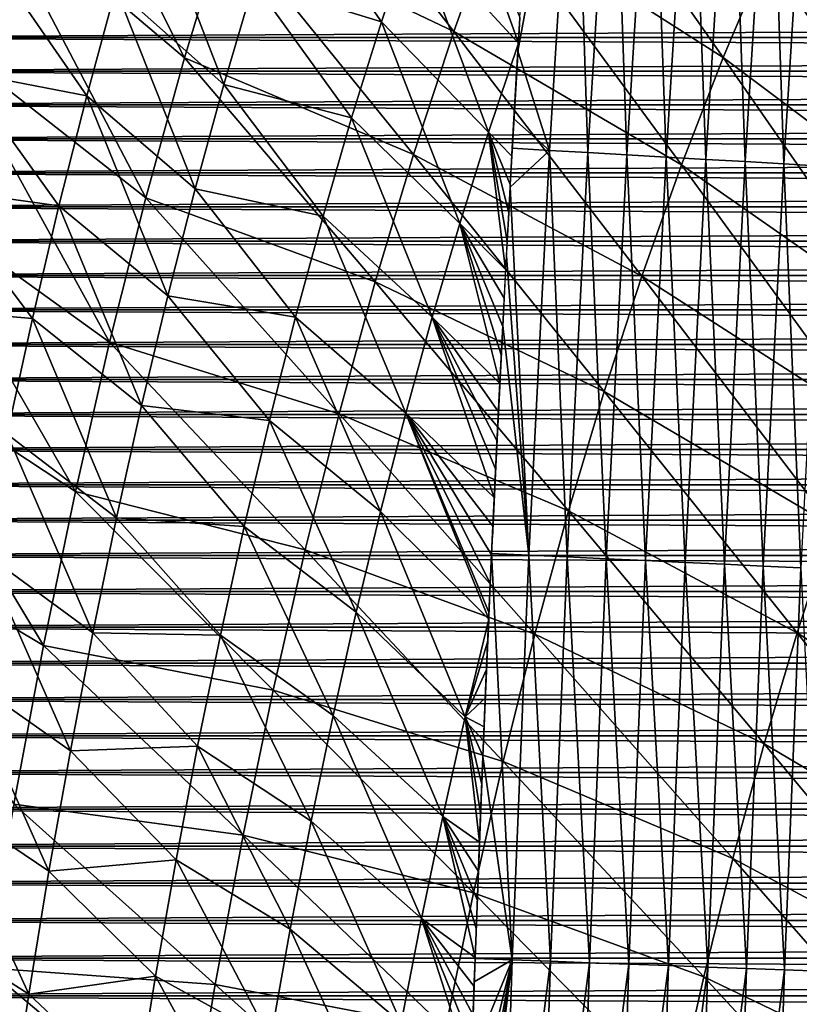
# Model space of a CAD drawing. Header units: millimetres. Extents: x -300 to 300, y -500 to 500.
# Tile 627 of 656: x -145 to -109, y 129 to 174. Entities that reach past the tile are written whole.
import ezdxf

# ---------------------------------------------------------------- set-up
doc = ezdxf.new("R2010")
doc.units = ezdxf.units.MM
doc.header["$LTSCALE"] = 81.481481
for name, color, linetype in [('12', 7, 'CONTINUOUS'), ('20', 7, 'CONTINUOUS'), ('22', 7, 'CONTINUOUS'), ('5', 7, 'CONTINUOUS'), ('6', 7, 'CONTINUOUS')]:
    doc.layers.add(name, color=color, linetype=linetype)

msp = doc.modelspace()

# ---------------------------------------------------------------- linework, layer by layer
at = {"layer": '12', "color": 7, "linetype": 'CONTINUOUS'}
for points in [[(-119.333, 187.098, 58.307), (-120.5, 168.339, 58.383), (-121.964, 172.931, 58.296), (-119.333, 187.098, 58.307)], [(-121.777, 176.037, 58.285), (-119.333, 187.098, 58.307), (-121.964, 172.931, 58.296), (-121.777, 176.037, 58.285)], [(-118.728, 168.238, 58.333), (-120.5, 168.339, 58.383), (-119.333, 187.098, 58.307), (-118.728, 168.238, 58.333)], [(-117.562, 186.977, 58.258), (-118.728, 168.238, 58.333), (-119.333, 187.098, 58.307), (-117.562, 186.977, 58.258)], [(-116.921, 168.135, 58.152), (-118.728, 168.238, 58.333), (-117.562, 186.977, 58.258), (-116.921, 168.135, 58.152)], [(-115.756, 186.852, 58.078), (-116.921, 168.135, 58.152), (-117.562, 186.977, 58.258), (-115.756, 186.852, 58.078)], [(-115.093, 168.03, 57.832), (-116.921, 168.135, 58.152), (-115.756, 186.852, 58.078), (-115.093, 168.03, 57.832)], [(-113.928, 186.725, 57.758), (-115.093, 168.03, 57.832), (-115.756, 186.852, 58.078), (-113.928, 186.725, 57.758)], [(-113.258, 167.924, 57.366), (-115.093, 168.03, 57.832), (-113.928, 186.725, 57.758), (-113.258, 167.924, 57.366)], [(-112.094, 186.597, 57.292), (-113.258, 167.924, 57.366), (-113.928, 186.725, 57.758), (-112.094, 186.597, 57.292)], [(-111.433, 167.819, 56.75), (-113.258, 167.924, 57.366), (-112.094, 186.597, 57.292), (-111.433, 167.819, 56.75)], [(-110.27, 186.469, 56.677), (-111.433, 167.819, 56.75), (-112.094, 186.597, 57.292), (-110.27, 186.469, 56.677)], [(-109.637, 167.715, 55.984), (-111.433, 167.819, 56.75), (-110.27, 186.469, 56.677), (-109.637, 167.715, 55.984)], [(-108.474, 186.342, 55.911), (-109.637, 167.715, 55.984), (-110.27, 186.469, 56.677), (-108.474, 186.342, 55.911)], [(-107.887, 167.613, 55.068), (-109.637, 167.715, 55.984), (-108.474, 186.342, 55.911), (-107.887, 167.613, 55.068)], [(-121.964, 172.931, 58.296), (-120.5, 168.339, 58.383), (-122.146, 169.798, 58.306), (-121.964, 172.931, 58.296)], [(-122.223, 168.44, 58.309), (-122.146, 169.798, 58.306), (-120.5, 168.339, 58.383), (-122.223, 168.44, 58.309)], [(-122.223, 168.44, 58.309), (-120.5, 168.339, 58.383), (-122.324, 166.637, 58.314), (-122.223, 168.44, 58.309)], [(-120.5, 168.339, 58.383), (-121.457, 149.584, 58.413), (-122.324, 166.637, 58.314), (-120.5, 168.339, 58.383)], [(-119.685, 149.502, 58.363), (-121.457, 149.584, 58.413), (-120.5, 168.339, 58.383), (-119.685, 149.502, 58.363)], [(-118.728, 168.238, 58.333), (-119.685, 149.502, 58.363), (-120.5, 168.339, 58.383), (-118.728, 168.238, 58.333)], [(-117.878, 149.418, 58.181), (-119.685, 149.502, 58.363), (-118.728, 168.238, 58.333), (-117.878, 149.418, 58.181)], [(-116.921, 168.135, 58.152), (-117.878, 149.418, 58.181), (-118.728, 168.238, 58.333), (-116.921, 168.135, 58.152)], [(-116.049, 149.333, 57.86), (-117.878, 149.418, 58.181), (-116.921, 168.135, 58.152), (-116.049, 149.333, 57.86)], [(-115.093, 168.03, 57.832), (-116.049, 149.333, 57.86), (-116.921, 168.135, 58.152), (-115.093, 168.03, 57.832)], [(-114.213, 149.248, 57.394), (-116.049, 149.333, 57.86), (-115.093, 168.03, 57.832), (-114.213, 149.248, 57.394)], [(-113.258, 167.924, 57.366), (-114.213, 149.248, 57.394), (-115.093, 168.03, 57.832), (-113.258, 167.924, 57.366)], [(-112.389, 149.162, 56.778), (-114.213, 149.248, 57.394), (-113.258, 167.924, 57.366), (-112.389, 149.162, 56.778)], [(-111.433, 167.819, 56.75), (-112.389, 149.162, 56.778), (-113.258, 167.924, 57.366), (-111.433, 167.819, 56.75)], [(-110.592, 149.079, 56.011), (-112.389, 149.162, 56.778), (-111.433, 167.819, 56.75), (-110.592, 149.079, 56.011)], [(-109.637, 167.715, 55.984), (-110.592, 149.079, 56.011), (-111.433, 167.819, 56.75), (-109.637, 167.715, 55.984)], [(-108.842, 148.997, 55.096), (-110.592, 149.079, 56.011), (-109.637, 167.715, 55.984), (-108.842, 148.997, 55.096)], [(-107.887, 167.613, 55.068), (-108.842, 148.997, 55.096), (-109.637, 167.715, 55.984), (-107.887, 167.613, 55.068)], [(-122.324, 166.637, 58.314), (-121.457, 149.584, 58.413), (-122.497, 163.449, 58.322), (-122.324, 166.637, 58.314)], [(-122.497, 163.449, 58.322), (-121.457, 149.584, 58.413), (-122.666, 160.232, 58.328), (-122.497, 163.449, 58.322)], [(-121.457, 149.584, 58.413), (-123.181, 149.667, 58.341), (-122.666, 160.232, 58.328), (-121.457, 149.584, 58.413)], [(-122.666, 160.232, 58.328), (-123.181, 149.667, 58.341), (-122.831, 156.984, 58.333), (-122.666, 160.232, 58.328)], [(-123.181, 149.667, 58.341), (-123.147, 150.397, 58.34), (-122.831, 156.984, 58.333), (-123.181, 149.667, 58.341)], [(-122.991, 153.706, 58.337), (-122.831, 156.984, 58.333), (-123.147, 150.397, 58.34), (-122.991, 153.706, 58.337)], [(-123.181, 149.667, 58.341), (-122.223, 130.836, 58.413), (-123.587, 140.265, 58.344), (-123.181, 149.667, 58.341)], [(-123.445, 143.676, 58.343), (-123.181, 149.667, 58.341), (-123.587, 140.265, 58.344), (-123.445, 143.676, 58.343)], [(-123.298, 147.053, 58.342), (-123.181, 149.667, 58.341), (-123.445, 143.676, 58.343), (-123.298, 147.053, 58.342)], [(-121.457, 149.584, 58.413), (-122.223, 130.836, 58.413), (-123.181, 149.667, 58.341), (-121.457, 149.584, 58.413)], [(-120.452, 130.771, 58.362), (-122.223, 130.836, 58.413), (-121.457, 149.584, 58.413), (-120.452, 130.771, 58.362)], [(-119.685, 149.502, 58.363), (-120.452, 130.771, 58.362), (-121.457, 149.584, 58.413), (-119.685, 149.502, 58.363)], [(-118.644, 130.704, 58.179), (-120.452, 130.771, 58.362), (-119.685, 149.502, 58.363), (-118.644, 130.704, 58.179)], [(-117.878, 149.418, 58.181), (-118.644, 130.704, 58.179), (-119.685, 149.502, 58.363), (-117.878, 149.418, 58.181)], [(-116.815, 130.637, 57.858), (-118.644, 130.704, 58.179), (-117.878, 149.418, 58.181), (-116.815, 130.637, 57.858)], [(-116.049, 149.333, 57.86), (-116.815, 130.637, 57.858), (-117.878, 149.418, 58.181), (-116.049, 149.333, 57.86)], [(-114.98, 130.569, 57.391), (-116.815, 130.637, 57.858), (-116.049, 149.333, 57.86), (-114.98, 130.569, 57.391)], [(-114.213, 149.248, 57.394), (-114.98, 130.569, 57.391), (-116.049, 149.333, 57.86), (-114.213, 149.248, 57.394)], [(-113.155, 130.502, 56.774), (-114.98, 130.569, 57.391), (-114.213, 149.248, 57.394), (-113.155, 130.502, 56.774)], [(-112.389, 149.162, 56.778), (-113.155, 130.502, 56.774), (-114.213, 149.248, 57.394), (-112.389, 149.162, 56.778)], [(-111.359, 130.436, 56.008), (-113.155, 130.502, 56.774), (-112.389, 149.162, 56.778), (-111.359, 130.436, 56.008)], [(-110.592, 149.079, 56.011), (-111.359, 130.436, 56.008), (-112.389, 149.162, 56.778), (-110.592, 149.079, 56.011)], [(-109.609, 130.372, 55.092), (-111.359, 130.436, 56.008), (-110.592, 149.079, 56.011), (-109.609, 130.372, 55.092)], [(-108.842, 148.997, 55.096), (-109.609, 130.372, 55.092), (-110.592, 149.079, 56.011), (-108.842, 148.997, 55.096)], [(-107.924, 130.311, 54.032), (-109.609, 130.372, 55.092), (-108.842, 148.997, 55.096), (-107.924, 130.311, 54.032)], [(-122.223, 130.836, 58.413), (-123.948, 130.904, 58.341), (-123.587, 140.265, 58.344), (-122.223, 130.836, 58.413)], [(-123.948, 130.904, 58.341), (-123.858, 133.338, 58.342), (-123.587, 140.265, 58.344), (-123.948, 130.904, 58.341)], [(-123.587, 140.265, 58.344), (-123.858, 133.338, 58.342), (-123.725, 136.819, 58.343), (-123.587, 140.265, 58.344)], [(-122.82, 112.098, 58.396), (-124.544, 112.151, 58.325), (-122.223, 130.836, 58.413), (-122.82, 112.098, 58.396)], [(-124.544, 112.151, 58.325), (-124.456, 115.265, 58.329), (-122.223, 130.836, 58.413), (-124.544, 112.151, 58.325)], [(-122.223, 130.836, 58.413), (-124.456, 115.265, 58.329), (-124.345, 118.982, 58.332), (-122.223, 130.836, 58.413)], [(-124.23, 122.644, 58.335), (-122.223, 130.836, 58.413), (-124.345, 118.982, 58.332), (-124.23, 122.644, 58.335)], [(-124.11, 126.255, 58.338), (-122.223, 130.836, 58.413), (-124.23, 122.644, 58.335), (-124.11, 126.255, 58.338)], [(-123.987, 129.818, 58.34), (-122.223, 130.836, 58.413), (-124.11, 126.255, 58.338), (-123.987, 129.818, 58.34)], [(-123.948, 130.904, 58.341), (-122.223, 130.836, 58.413), (-123.987, 129.818, 58.34), (-123.948, 130.904, 58.341)], [(-120.452, 130.771, 58.362), (-122.82, 112.098, 58.396), (-122.223, 130.836, 58.413), (-120.452, 130.771, 58.362)], [(-121.048, 112.047, 58.344), (-122.82, 112.098, 58.396), (-120.452, 130.771, 58.362), (-121.048, 112.047, 58.344)], [(-118.644, 130.704, 58.179), (-121.048, 112.047, 58.344), (-120.452, 130.771, 58.362), (-118.644, 130.704, 58.179)], [(-119.241, 111.996, 58.161), (-121.048, 112.047, 58.344), (-118.644, 130.704, 58.179), (-119.241, 111.996, 58.161)], [(-116.815, 130.637, 57.858), (-119.241, 111.996, 58.161), (-118.644, 130.704, 58.179), (-116.815, 130.637, 57.858)], [(-117.412, 111.944, 57.839), (-119.241, 111.996, 58.161), (-116.815, 130.637, 57.858), (-117.412, 111.944, 57.839)], [(-114.98, 130.569, 57.391), (-117.412, 111.944, 57.839), (-116.815, 130.637, 57.858), (-114.98, 130.569, 57.391)], [(-115.577, 111.893, 57.371), (-117.412, 111.944, 57.839), (-114.98, 130.569, 57.391), (-115.577, 111.893, 57.371)], [(-113.155, 130.502, 56.774), (-115.577, 111.893, 57.371), (-114.98, 130.569, 57.391), (-113.155, 130.502, 56.774)], [(-113.753, 111.841, 56.754), (-115.577, 111.893, 57.371), (-113.155, 130.502, 56.774), (-113.753, 111.841, 56.754)], [(-111.359, 130.436, 56.008), (-113.753, 111.841, 56.754), (-113.155, 130.502, 56.774), (-111.359, 130.436, 56.008)], [(-111.957, 111.791, 55.986), (-113.753, 111.841, 56.754), (-111.359, 130.436, 56.008), (-111.957, 111.791, 55.986)], [(-109.609, 130.372, 55.092), (-111.957, 111.791, 55.986), (-111.359, 130.436, 56.008), (-109.609, 130.372, 55.092)], [(-110.208, 111.742, 55.07), (-111.957, 111.791, 55.986), (-109.609, 130.372, 55.092), (-110.208, 111.742, 55.07)], [(-107.924, 130.311, 54.032), (-110.208, 111.742, 55.07), (-109.609, 130.372, 55.092), (-107.924, 130.311, 54.032)], [(-108.523, 111.696, 54.01), (-110.208, 111.742, 55.07), (-107.924, 130.311, 54.032), (-108.523, 111.696, 54.01)]]:
    msp.add_3dface(points, dxfattribs=at)
at = {"layer": '20', "color": 7, "linetype": 'CONTINUOUS'}
for points in [[(-146.769, 180.528, 71.045), (-137.414, 172.63, 72.04), (-144.78, 187.286, 71.169), (-146.769, 180.528, 71.045)], [(-137.414, 172.63, 72.04), (-135.521, 178.899, 72.154), (-144.78, 187.286, 71.169), (-137.414, 172.63, 72.04)], [(-135.521, 178.899, 72.154), (-124.928, 173.847, 73.095), (-133.523, 184.956, 72.269), (-135.521, 178.899, 72.154)], [(-124.928, 173.847, 73.095), (-122.956, 179.353, 73.201), (-133.523, 184.956, 72.269), (-124.928, 173.847, 73.095)], [(-122.956, 179.353, 73.201), (-112.453, 172.641, 74.011), (-120.883, 184.665, 73.309), (-122.956, 179.353, 73.201)], [(-112.453, 172.641, 74.011), (-110.428, 177.435, 74.108), (-120.883, 184.665, 73.309), (-112.453, 172.641, 74.011)], [(-110.428, 177.435, 74.108), (-100.094, 169.143, 74.79), (-108.306, 182.05, 74.206), (-110.428, 177.435, 74.108)], [(-148.645, 173.538, 70.923), (-139.201, 166.147, 71.929), (-146.769, 180.528, 71.045), (-148.645, 173.538, 70.923)], [(-139.201, 166.147, 71.929), (-137.414, 172.63, 72.04), (-146.769, 180.528, 71.045), (-139.201, 166.147, 71.929)], [(-124.928, 173.847, 73.095), (-114.383, 167.667, 73.914), (-122.956, 179.353, 73.201), (-124.928, 173.847, 73.095)], [(-114.383, 167.667, 73.914), (-112.453, 172.641, 74.011), (-122.956, 179.353, 73.201), (-114.383, 167.667, 73.914)], [(-137.414, 172.63, 72.04), (-126.8, 168.143, 72.99), (-135.521, 178.899, 72.154), (-137.414, 172.63, 72.04)], [(-126.8, 168.143, 72.99), (-124.928, 173.847, 73.095), (-135.521, 178.899, 72.154), (-126.8, 168.143, 72.99)], [(-112.453, 172.641, 74.011), (-102.056, 164.847, 74.704), (-110.428, 177.435, 74.108), (-112.453, 172.641, 74.011)], [(-102.056, 164.847, 74.704), (-100.094, 169.143, 74.79), (-110.428, 177.435, 74.108), (-102.056, 164.847, 74.704)], [(-126.8, 168.143, 72.99), (-116.219, 162.51, 73.819), (-124.928, 173.847, 73.095), (-126.8, 168.143, 72.99)], [(-116.219, 162.51, 73.819), (-114.383, 167.667, 73.914), (-124.928, 173.847, 73.095), (-116.219, 162.51, 73.819)], [(-150.41, 166.315, 70.805), (-140.886, 159.449, 71.82), (-148.645, 173.538, 70.923), (-150.41, 166.315, 70.805)], [(-140.886, 159.449, 71.82), (-139.201, 166.147, 71.929), (-148.645, 173.538, 70.923), (-140.886, 159.449, 71.82)], [(-139.201, 166.147, 71.929), (-128.572, 162.242, 72.887), (-137.414, 172.63, 72.04), (-139.201, 166.147, 71.929)], [(-128.572, 162.242, 72.887), (-126.8, 168.143, 72.99), (-137.414, 172.63, 72.04), (-128.572, 162.242, 72.887)], [(-114.383, 167.667, 73.914), (-103.929, 160.385, 74.618), (-112.453, 172.641, 74.011), (-114.383, 167.667, 73.914)], [(-103.929, 160.385, 74.618), (-102.056, 164.847, 74.704), (-112.453, 172.641, 74.011), (-103.929, 160.385, 74.618)], [(-128.572, 162.242, 72.887), (-117.962, 157.17, 73.725), (-126.8, 168.143, 72.99), (-128.572, 162.242, 72.887)], [(-117.962, 157.17, 73.725), (-116.219, 162.51, 73.819), (-126.8, 168.143, 72.99), (-117.962, 157.17, 73.725)], [(-116.219, 162.51, 73.819), (-105.714, 155.756, 74.532), (-114.383, 167.667, 73.914), (-116.219, 162.51, 73.819)], [(-105.714, 155.756, 74.532), (-103.929, 160.385, 74.618), (-114.383, 167.667, 73.914), (-105.714, 155.756, 74.532)], [(-152.065, 158.857, 70.69), (-142.468, 152.534, 71.715), (-150.41, 166.315, 70.805), (-152.065, 158.857, 70.69)], [(-142.468, 152.534, 71.715), (-140.886, 159.449, 71.82), (-150.41, 166.315, 70.805), (-142.468, 152.534, 71.715)], [(-140.886, 159.449, 71.82), (-130.247, 156.14, 72.786), (-139.201, 166.147, 71.929), (-140.886, 159.449, 71.82)], [(-130.247, 156.14, 72.786), (-128.572, 162.242, 72.887), (-139.201, 166.147, 71.929), (-130.247, 156.14, 72.786)], [(-117.962, 157.17, 73.725), (-107.412, 150.958, 74.448), (-116.219, 162.51, 73.819), (-117.962, 157.17, 73.725)], [(-107.412, 150.958, 74.448), (-105.714, 155.756, 74.532), (-116.219, 162.51, 73.819), (-107.412, 150.958, 74.448)], [(-130.247, 156.14, 72.786), (-119.613, 151.645, 73.633), (-128.572, 162.242, 72.887), (-130.247, 156.14, 72.786)], [(-119.613, 151.645, 73.633), (-117.962, 157.17, 73.725), (-128.572, 162.242, 72.887), (-119.613, 151.645, 73.633)], [(-142.468, 152.534, 71.715), (-131.825, 149.836, 72.688), (-140.886, 159.449, 71.82), (-142.468, 152.534, 71.715)], [(-131.825, 149.836, 72.688), (-130.247, 156.14, 72.786), (-140.886, 159.449, 71.82), (-131.825, 149.836, 72.688)], [(-153.612, 151.161, 70.579), (-143.95, 145.4, 71.613), (-152.065, 158.857, 70.69), (-153.612, 151.161, 70.579)], [(-143.95, 145.4, 71.613), (-142.468, 152.534, 71.715), (-152.065, 158.857, 70.69), (-143.95, 145.4, 71.613)], [(-119.613, 151.645, 73.633), (-109.024, 145.989, 74.365), (-117.962, 157.17, 73.725), (-119.613, 151.645, 73.633)], [(-109.024, 145.989, 74.365), (-107.412, 150.958, 74.448), (-117.962, 157.17, 73.725), (-109.024, 145.989, 74.365)], [(-131.825, 149.836, 72.688), (-121.172, 145.933, 73.542), (-130.247, 156.14, 72.786), (-131.825, 149.836, 72.688)], [(-121.172, 145.933, 73.542), (-119.613, 151.645, 73.633), (-130.247, 156.14, 72.786), (-121.172, 145.933, 73.542)], [(-143.95, 145.4, 71.613), (-133.308, 143.329, 72.592), (-142.468, 152.534, 71.715), (-143.95, 145.4, 71.613)], [(-133.308, 143.329, 72.592), (-131.825, 149.836, 72.688), (-142.468, 152.534, 71.715), (-133.308, 143.329, 72.592)], [(-121.172, 145.933, 73.542), (-110.55, 140.85, 74.283), (-119.613, 151.645, 73.633), (-121.172, 145.933, 73.542)], [(-110.55, 140.85, 74.283), (-109.024, 145.989, 74.365), (-119.613, 151.645, 73.633), (-110.55, 140.85, 74.283)], [(-145.332, 138.045, 71.514), (-143.95, 145.4, 71.613), (-153.612, 151.161, 70.579), (-145.332, 138.045, 71.514)], [(-109.024, 145.989, 74.365), (-98.522, 139.2, 74.989), (-107.412, 150.958, 74.448), (-109.024, 145.989, 74.365)], [(-133.308, 143.329, 72.592), (-122.642, 140.033, 73.454), (-131.825, 149.836, 72.688), (-133.308, 143.329, 72.592)], [(-122.642, 140.033, 73.454), (-121.172, 145.933, 73.542), (-131.825, 149.836, 72.688), (-122.642, 140.033, 73.454)], [(-110.55, 140.85, 74.283), (-100.001, 134.612, 74.917), (-109.024, 145.989, 74.365), (-110.55, 140.85, 74.283)], [(-100.001, 134.612, 74.917), (-98.522, 139.2, 74.989), (-109.024, 145.989, 74.365), (-100.001, 134.612, 74.917)], [(-122.642, 140.033, 73.454), (-111.993, 135.537, 74.204), (-121.172, 145.933, 73.542), (-122.642, 140.033, 73.454)], [(-111.993, 135.537, 74.204), (-110.55, 140.85, 74.283), (-121.172, 145.933, 73.542), (-111.993, 135.537, 74.204)], [(-145.332, 138.045, 71.514), (-134.697, 136.617, 72.5), (-143.95, 145.4, 71.613), (-145.332, 138.045, 71.514)], [(-134.697, 136.617, 72.5), (-133.308, 143.329, 72.592), (-143.95, 145.4, 71.613), (-134.697, 136.617, 72.5)], [(-134.697, 136.617, 72.5), (-124.023, 133.944, 73.369), (-133.308, 143.329, 72.592), (-134.697, 136.617, 72.5)], [(-124.023, 133.944, 73.369), (-122.642, 140.033, 73.454), (-133.308, 143.329, 72.592), (-124.023, 133.944, 73.369)], [(-111.993, 135.537, 74.204), (-101.402, 129.866, 74.846), (-110.55, 140.85, 74.283), (-111.993, 135.537, 74.204)], [(-101.402, 129.866, 74.846), (-100.001, 134.612, 74.917), (-110.55, 140.85, 74.283), (-101.402, 129.866, 74.846)], [(-124.023, 133.944, 73.369), (-113.352, 130.051, 74.126), (-122.642, 140.033, 73.454), (-124.023, 133.944, 73.369)], [(-113.352, 130.051, 74.126), (-111.993, 135.537, 74.204), (-122.642, 140.033, 73.454), (-113.352, 130.051, 74.126)], [(-146.616, 130.467, 71.42), (-135.992, 129.698, 72.41), (-145.332, 138.045, 71.514), (-146.616, 130.467, 71.42)], [(-135.992, 129.698, 72.41), (-134.697, 136.617, 72.5), (-145.332, 138.045, 71.514), (-135.992, 129.698, 72.41)], [(-135.992, 129.698, 72.41), (-125.316, 127.664, 73.286), (-134.697, 136.617, 72.5), (-135.992, 129.698, 72.41)], [(-125.316, 127.664, 73.286), (-124.023, 133.944, 73.369), (-134.697, 136.617, 72.5), (-125.316, 127.664, 73.286)], [(-113.352, 130.051, 74.126), (-102.726, 124.962, 74.777), (-111.993, 135.537, 74.204), (-113.352, 130.051, 74.126)], [(-102.726, 124.962, 74.777), (-101.402, 129.866, 74.846), (-111.993, 135.537, 74.204), (-102.726, 124.962, 74.777)], [(-125.316, 127.664, 73.286), (-114.63, 124.389, 74.05), (-124.023, 133.944, 73.369), (-125.316, 127.664, 73.286)], [(-114.63, 124.389, 74.05), (-113.352, 130.051, 74.126), (-124.023, 133.944, 73.369), (-114.63, 124.389, 74.05)], [(-147.802, 122.665, 71.33), (-137.195, 122.571, 72.325), (-146.616, 130.467, 71.42), (-147.802, 122.665, 71.33)], [(-137.195, 122.571, 72.325), (-135.992, 129.698, 72.41), (-146.616, 130.467, 71.42), (-137.195, 122.571, 72.325)], [(-114.63, 124.389, 74.05), (-103.973, 119.897, 74.709), (-113.352, 130.051, 74.126), (-114.63, 124.389, 74.05)], [(-103.973, 119.897, 74.709), (-102.726, 124.962, 74.777), (-113.352, 130.051, 74.126), (-103.973, 119.897, 74.709)], [(-137.195, 122.571, 72.325), (-126.523, 121.192, 73.206), (-135.992, 129.698, 72.41), (-137.195, 122.571, 72.325)], [(-126.523, 121.192, 73.206), (-125.316, 127.664, 73.286), (-135.992, 129.698, 72.41), (-126.523, 121.192, 73.206)]]:
    msp.add_3dface(points, dxfattribs=at)
at = {"layer": '22', "color": 7, "linetype": 'CONTINUOUS'}
for points in [[(-125.351, 182.848, 57.93), (-121.94, 173.31, 58.285), (-126.846, 178.63, 57.849), (-125.351, 182.848, 57.93)], [(-121.87, 174.489, 58.281), (-121.94, 173.31, 58.285), (-125.351, 182.848, 57.93), (-121.87, 174.489, 58.281)], [(-139.192, 180.692, 56.725), (-135.594, 171.394, 57.154), (-140.598, 175.841, 56.639), (-139.192, 180.692, 56.725)], [(-134.209, 176.11, 57.237), (-135.594, 171.394, 57.154), (-139.192, 180.692, 56.725), (-134.209, 176.11, 57.237)], [(-132.765, 180.707, 57.321), (-128.285, 174.298, 57.768), (-134.209, 176.11, 57.237), (-132.765, 180.707, 57.321)], [(-126.846, 178.63, 57.849), (-128.285, 174.298, 57.768), (-132.765, 180.707, 57.321), (-126.846, 178.63, 57.849)], [(-126.846, 178.63, 57.849), (-123.324, 169.186, 58.21), (-128.285, 174.298, 57.768), (-126.846, 178.63, 57.849)], [(-121.94, 173.31, 58.285), (-123.324, 169.186, 58.21), (-126.846, 178.63, 57.849), (-121.94, 173.31, 58.285)], [(-146.36, 177.241, 56.041), (-141.945, 170.866, 56.554), (-147.713, 171.972, 55.952), (-146.36, 177.241, 56.041)], [(-140.598, 175.841, 56.639), (-141.945, 170.866, 56.554), (-146.36, 177.241, 56.041), (-140.598, 175.841, 56.639)], [(-134.209, 176.11, 57.237), (-129.668, 169.852, 57.688), (-135.594, 171.394, 57.154), (-134.209, 176.11, 57.237)], [(-128.285, 174.298, 57.768), (-129.668, 169.852, 57.688), (-134.209, 176.11, 57.237), (-128.285, 174.298, 57.768)], [(-140.598, 175.841, 56.639), (-136.921, 166.556, 57.072), (-141.945, 170.866, 56.554), (-140.598, 175.841, 56.639)], [(-135.594, 171.394, 57.154), (-136.921, 166.556, 57.072), (-140.598, 175.841, 56.639), (-135.594, 171.394, 57.154)], [(-128.285, 174.298, 57.768), (-124.655, 164.955, 58.135), (-129.668, 169.852, 57.688), (-128.285, 174.298, 57.768)], [(-123.324, 169.186, 58.21), (-124.655, 164.955, 58.135), (-128.285, 174.298, 57.768), (-123.324, 169.186, 58.21)], [(-121.94, 173.31, 58.285), (-122.244, 168.064, 58.302), (-123.324, 169.186, 58.21), (-121.94, 173.31, 58.285)], [(-121.94, 173.31, 58.285), (-121.946, 173.219, 58.286), (-122.244, 168.064, 58.302), (-121.94, 173.31, 58.285)], [(-122.17, 169.366, 58.298), (-122.244, 168.064, 58.302), (-121.946, 173.219, 58.286), (-122.17, 169.366, 58.298)], [(-121.946, 173.219, 58.286), (-122.021, 171.943, 58.29), (-122.17, 169.366, 58.298), (-121.946, 173.219, 58.286)], [(-147.713, 171.972, 55.952), (-143.234, 165.767, 56.471), (-149.006, 166.573, 55.866), (-147.713, 171.972, 55.952)], [(-141.945, 170.866, 56.554), (-143.234, 165.767, 56.471), (-147.713, 171.972, 55.952), (-141.945, 170.866, 56.554)], [(-122.096, 170.659, 58.294), (-122.17, 169.366, 58.298), (-122.021, 171.943, 58.29), (-122.096, 170.659, 58.294)], [(-135.594, 171.394, 57.154), (-130.995, 165.291, 57.61), (-136.921, 166.556, 57.072), (-135.594, 171.394, 57.154)], [(-129.668, 169.852, 57.688), (-130.995, 165.291, 57.61), (-135.594, 171.394, 57.154), (-129.668, 169.852, 57.688)], [(-141.945, 170.866, 56.554), (-138.191, 161.597, 56.991), (-143.234, 165.767, 56.471), (-141.945, 170.866, 56.554)], [(-136.921, 166.556, 57.072), (-138.191, 161.597, 56.991), (-141.945, 170.866, 56.554), (-136.921, 166.556, 57.072)], [(-129.668, 169.852, 57.688), (-125.932, 160.615, 58.061), (-130.995, 165.291, 57.61), (-129.668, 169.852, 57.688)], [(-124.655, 164.955, 58.135), (-125.932, 160.615, 58.061), (-129.668, 169.852, 57.688), (-124.655, 164.955, 58.135)], [(-123.324, 169.186, 58.21), (-122.53, 162.815, 58.314), (-124.655, 164.955, 58.135), (-123.324, 169.186, 58.21)], [(-122.46, 164.13, 58.311), (-122.53, 162.815, 58.314), (-123.324, 169.186, 58.21), (-122.46, 164.13, 58.311)], [(-122.389, 165.444, 58.308), (-122.46, 164.13, 58.311), (-123.324, 169.186, 58.21), (-122.389, 165.444, 58.308)], [(-122.317, 166.756, 58.305), (-122.389, 165.444, 58.308), (-123.324, 169.186, 58.21), (-122.317, 166.756, 58.305)], [(-122.244, 168.064, 58.302), (-122.317, 166.756, 58.305), (-123.324, 169.186, 58.21), (-122.244, 168.064, 58.302)], [(-149.006, 166.573, 55.866), (-144.466, 160.544, 56.389), (-150.239, 161.043, 55.781), (-149.006, 166.573, 55.866)], [(-143.234, 165.767, 56.471), (-144.466, 160.544, 56.389), (-149.006, 166.573, 55.866), (-143.234, 165.767, 56.471)], [(-136.921, 166.556, 57.072), (-132.266, 160.614, 57.532), (-138.191, 161.597, 56.991), (-136.921, 166.556, 57.072)], [(-130.995, 165.291, 57.61), (-132.266, 160.614, 57.532), (-136.921, 166.556, 57.072), (-130.995, 165.291, 57.61)], [(-143.234, 165.767, 56.471), (-139.404, 156.515, 56.913), (-144.466, 160.544, 56.389), (-143.234, 165.767, 56.471)], [(-138.191, 161.597, 56.991), (-139.404, 156.515, 56.913), (-143.234, 165.767, 56.471), (-138.191, 161.597, 56.991)], [(-130.995, 165.291, 57.61), (-127.158, 156.166, 57.988), (-132.266, 160.614, 57.532), (-130.995, 165.291, 57.61)], [(-125.932, 160.615, 58.061), (-127.158, 156.166, 57.988), (-130.995, 165.291, 57.61), (-125.932, 160.615, 58.061)], [(-124.655, 164.955, 58.135), (-122.803, 157.544, 58.324), (-125.932, 160.615, 58.061), (-124.655, 164.955, 58.135)], [(-122.736, 158.863, 58.322), (-122.803, 157.544, 58.324), (-124.655, 164.955, 58.135), (-122.736, 158.863, 58.322)], [(-122.668, 160.182, 58.32), (-122.736, 158.863, 58.322), (-124.655, 164.955, 58.135), (-122.668, 160.182, 58.32)], [(-122.6, 161.499, 58.317), (-122.668, 160.182, 58.32), (-124.655, 164.955, 58.135), (-122.6, 161.499, 58.317)], [(-122.53, 162.815, 58.314), (-122.6, 161.499, 58.317), (-124.655, 164.955, 58.135), (-122.53, 162.815, 58.314)], [(-138.191, 161.597, 56.991), (-133.482, 155.82, 57.457), (-139.404, 156.515, 56.913), (-138.191, 161.597, 56.991)], [(-132.266, 160.614, 57.532), (-133.482, 155.82, 57.457), (-138.191, 161.597, 56.991), (-132.266, 160.614, 57.532)], [(-144.466, 160.544, 56.389), (-145.64, 155.196, 56.309), (-150.239, 161.043, 55.781), (-144.466, 160.544, 56.389)], [(-132.266, 160.614, 57.532), (-128.331, 151.608, 57.917), (-133.482, 155.82, 57.457), (-132.266, 160.614, 57.532)], [(-127.158, 156.166, 57.988), (-128.331, 151.608, 57.917), (-132.266, 160.614, 57.532), (-127.158, 156.166, 57.988)], [(-125.932, 160.615, 58.061), (-123.06, 152.254, 58.332), (-127.158, 156.166, 57.988), (-125.932, 160.615, 58.061)], [(-122.997, 153.578, 58.33), (-123.06, 152.254, 58.332), (-125.932, 160.615, 58.061), (-122.997, 153.578, 58.33)], [(-122.933, 154.901, 58.328), (-122.997, 153.578, 58.33), (-125.932, 160.615, 58.061), (-122.933, 154.901, 58.328)], [(-122.868, 156.223, 58.326), (-122.933, 154.901, 58.328), (-125.932, 160.615, 58.061), (-122.868, 156.223, 58.326)], [(-122.803, 157.544, 58.324), (-122.868, 156.223, 58.326), (-125.932, 160.615, 58.061), (-122.803, 157.544, 58.324)], [(-144.466, 160.544, 56.389), (-140.561, 151.31, 56.835), (-145.64, 155.196, 56.309), (-144.466, 160.544, 56.389)], [(-139.404, 156.515, 56.913), (-140.561, 151.31, 56.835), (-144.466, 160.544, 56.389), (-139.404, 156.515, 56.913)], [(-139.404, 156.515, 56.913), (-134.644, 150.91, 57.382), (-140.561, 151.31, 56.835), (-139.404, 156.515, 56.913)], [(-133.482, 155.82, 57.457), (-134.644, 150.91, 57.382), (-139.404, 156.515, 56.913), (-133.482, 155.82, 57.457)], [(-127.158, 156.166, 57.988), (-123.317, 146.617, 58.337), (-128.331, 151.608, 57.917), (-127.158, 156.166, 57.988)], [(-123.303, 146.947, 58.336), (-123.317, 146.617, 58.337), (-127.158, 156.166, 57.988), (-123.303, 146.947, 58.336)], [(-123.243, 148.275, 58.335), (-123.303, 146.947, 58.336), (-127.158, 156.166, 57.988), (-123.243, 148.275, 58.335)], [(-123.183, 149.602, 58.334), (-123.243, 148.275, 58.335), (-127.158, 156.166, 57.988), (-123.183, 149.602, 58.334)], [(-123.122, 150.928, 58.333), (-123.183, 149.602, 58.334), (-127.158, 156.166, 57.988), (-123.122, 150.928, 58.333)], [(-123.06, 152.254, 58.332), (-123.122, 150.928, 58.333), (-127.158, 156.166, 57.988), (-123.06, 152.254, 58.332)], [(-133.482, 155.82, 57.457), (-129.453, 146.938, 57.847), (-134.644, 150.91, 57.382), (-133.482, 155.82, 57.457)], [(-128.331, 151.608, 57.917), (-129.453, 146.938, 57.847), (-133.482, 155.82, 57.457), (-128.331, 151.608, 57.917)], [(-145.64, 155.196, 56.309), (-141.662, 145.982, 56.76), (-146.758, 149.721, 56.231), (-145.64, 155.196, 56.309)], [(-140.561, 151.31, 56.835), (-141.662, 145.982, 56.76), (-145.64, 155.196, 56.309), (-140.561, 151.31, 56.835)], [(-128.331, 151.608, 57.917), (-124.407, 142.104, 58.27), (-129.453, 146.938, 57.847), (-128.331, 151.608, 57.917)], [(-123.317, 146.617, 58.337), (-124.407, 142.104, 58.27), (-128.331, 151.608, 57.917), (-123.317, 146.617, 58.337)], [(-140.561, 151.31, 56.835), (-135.753, 145.881, 57.309), (-141.662, 145.982, 56.76), (-140.561, 151.31, 56.835)], [(-134.644, 150.91, 57.382), (-135.753, 145.881, 57.309), (-140.561, 151.31, 56.835), (-134.644, 150.91, 57.382)], [(-134.644, 150.91, 57.382), (-130.524, 142.158, 57.778), (-135.753, 145.881, 57.309), (-134.644, 150.91, 57.382)], [(-129.453, 146.938, 57.847), (-130.524, 142.158, 57.778), (-134.644, 150.91, 57.382), (-129.453, 146.938, 57.847)], [(-146.758, 149.721, 56.231), (-142.708, 140.528, 56.687), (-147.82, 144.119, 56.155), (-146.758, 149.721, 56.231)], [(-141.662, 145.982, 56.76), (-142.708, 140.528, 56.687), (-146.758, 149.721, 56.231), (-141.662, 145.982, 56.76)], [(-129.453, 146.938, 57.847), (-125.447, 137.484, 58.205), (-130.524, 142.158, 57.778), (-129.453, 146.938, 57.847)], [(-124.407, 142.104, 58.27), (-125.447, 137.484, 58.205), (-129.453, 146.938, 57.847), (-124.407, 142.104, 58.27)], [(-123.317, 146.617, 58.337), (-123.361, 145.618, 58.337), (-124.407, 142.104, 58.27), (-123.317, 146.617, 58.337)], [(-141.662, 145.982, 56.76), (-136.808, 140.734, 57.238), (-142.708, 140.528, 56.687), (-141.662, 145.982, 56.76)], [(-135.753, 145.881, 57.309), (-136.808, 140.734, 57.238), (-141.662, 145.982, 56.76), (-135.753, 145.881, 57.309)], [(-135.753, 145.881, 57.309), (-131.544, 137.265, 57.711), (-136.808, 140.734, 57.238), (-135.753, 145.881, 57.309)], [(-130.524, 142.158, 57.778), (-131.544, 137.265, 57.711), (-135.753, 145.881, 57.309), (-130.524, 142.158, 57.778)], [(-123.419, 144.288, 58.338), (-124.407, 142.104, 58.27), (-123.361, 145.618, 58.337), (-123.419, 144.288, 58.338)], [(-123.475, 142.958, 58.339), (-124.407, 142.104, 58.27), (-123.419, 144.288, 58.338), (-123.475, 142.958, 58.339)], [(-147.82, 144.119, 56.155), (-143.699, 134.95, 56.616), (-148.826, 138.389, 56.082), (-147.82, 144.119, 56.155)], [(-142.708, 140.528, 56.687), (-143.699, 134.95, 56.616), (-147.82, 144.119, 56.155), (-142.708, 140.528, 56.687)], [(-123.531, 141.626, 58.339), (-124.407, 142.104, 58.27), (-123.475, 142.958, 58.339), (-123.531, 141.626, 58.339)], [(-130.524, 142.158, 57.778), (-126.437, 132.754, 58.141), (-131.544, 137.265, 57.711), (-130.524, 142.158, 57.778)], [(-125.447, 137.484, 58.205), (-126.437, 132.754, 58.141), (-130.524, 142.158, 57.778), (-125.447, 137.484, 58.205)], [(-124.407, 142.104, 58.27), (-123.745, 136.292, 58.34), (-125.447, 137.484, 58.205), (-124.407, 142.104, 58.27)], [(-123.693, 137.626, 58.34), (-123.745, 136.292, 58.34), (-124.407, 142.104, 58.27), (-123.693, 137.626, 58.34)], [(-123.64, 138.96, 58.34), (-123.693, 137.626, 58.34), (-124.407, 142.104, 58.27), (-123.64, 138.96, 58.34)], [(-123.586, 140.294, 58.34), (-123.64, 138.96, 58.34), (-124.407, 142.104, 58.27), (-123.586, 140.294, 58.34)], [(-123.531, 141.626, 58.339), (-123.586, 140.294, 58.34), (-124.407, 142.104, 58.27), (-123.531, 141.626, 58.339)], [(-142.708, 140.528, 56.687), (-137.809, 135.467, 57.169), (-143.699, 134.95, 56.616), (-142.708, 140.528, 56.687)], [(-136.808, 140.734, 57.238), (-137.809, 135.467, 57.169), (-142.708, 140.528, 56.687), (-136.808, 140.734, 57.238)], [(-136.808, 140.734, 57.238), (-132.515, 132.26, 57.646), (-137.809, 135.467, 57.169), (-136.808, 140.734, 57.238)], [(-131.544, 137.265, 57.711), (-132.515, 132.26, 57.646), (-136.808, 140.734, 57.238), (-131.544, 137.265, 57.711)], [(-148.826, 138.389, 56.082), (-144.636, 129.245, 56.547), (-149.777, 132.531, 56.01), (-148.826, 138.389, 56.082)], [(-143.699, 134.95, 56.616), (-144.636, 129.245, 56.547), (-148.826, 138.389, 56.082), (-143.699, 134.95, 56.616)], [(-125.447, 137.484, 58.205), (-123.946, 130.946, 58.339), (-126.437, 132.754, 58.141), (-125.447, 137.484, 58.205)], [(-123.897, 132.284, 58.339), (-123.946, 130.946, 58.339), (-125.447, 137.484, 58.205), (-123.897, 132.284, 58.339)], [(-123.847, 133.62, 58.34), (-123.897, 132.284, 58.339), (-125.447, 137.484, 58.205), (-123.847, 133.62, 58.34)], [(-123.797, 134.956, 58.34), (-123.847, 133.62, 58.34), (-125.447, 137.484, 58.205), (-123.797, 134.956, 58.34)], [(-123.745, 136.292, 58.34), (-123.797, 134.956, 58.34), (-125.447, 137.484, 58.205), (-123.745, 136.292, 58.34)], [(-131.544, 137.265, 57.711), (-127.379, 127.916, 58.079), (-132.515, 132.26, 57.646), (-131.544, 137.265, 57.711)], [(-126.437, 132.754, 58.141), (-127.379, 127.916, 58.079), (-131.544, 137.265, 57.711), (-126.437, 132.754, 58.141)], [(-137.809, 135.467, 57.169), (-138.759, 130.08, 57.102), (-143.699, 134.95, 56.616), (-137.809, 135.467, 57.169)], [(-137.809, 135.467, 57.169), (-133.435, 127.142, 57.582), (-138.759, 130.08, 57.102), (-137.809, 135.467, 57.169)], [(-132.515, 132.26, 57.646), (-133.435, 127.142, 57.582), (-137.809, 135.467, 57.169), (-132.515, 132.26, 57.646)], [(-143.699, 134.95, 56.616), (-138.759, 130.08, 57.102), (-144.636, 129.245, 56.547), (-143.699, 134.95, 56.616)], [(-126.437, 132.754, 58.141), (-124.133, 125.591, 58.337), (-127.379, 127.916, 58.079), (-126.437, 132.754, 58.141)], [(-124.087, 126.931, 58.337), (-124.133, 125.591, 58.337), (-126.437, 132.754, 58.141), (-124.087, 126.931, 58.337)], [(-124.041, 128.27, 58.338), (-124.087, 126.931, 58.337), (-126.437, 132.754, 58.141), (-124.041, 128.27, 58.338)], [(-123.994, 129.608, 58.339), (-124.041, 128.27, 58.338), (-126.437, 132.754, 58.141), (-123.994, 129.608, 58.339)], [(-123.946, 130.946, 58.339), (-123.994, 129.608, 58.339), (-126.437, 132.754, 58.141), (-123.946, 130.946, 58.339)], [(-144.636, 129.245, 56.547), (-145.519, 123.412, 56.48), (-149.777, 132.531, 56.01), (-144.636, 129.245, 56.547)], [(-132.515, 132.26, 57.646), (-128.273, 122.968, 58.019), (-133.435, 127.142, 57.582), (-132.515, 132.26, 57.646)], [(-127.379, 127.916, 58.079), (-128.273, 122.968, 58.019), (-132.515, 132.26, 57.646), (-127.379, 127.916, 58.079)], [(-138.759, 130.08, 57.102), (-139.656, 124.572, 57.037), (-144.636, 129.245, 56.547), (-138.759, 130.08, 57.102)], [(-138.759, 130.08, 57.102), (-134.307, 121.91, 57.521), (-139.656, 124.572, 57.037), (-138.759, 130.08, 57.102)], [(-133.435, 127.142, 57.582), (-134.307, 121.91, 57.521), (-138.759, 130.08, 57.102), (-133.435, 127.142, 57.582)], [(-144.636, 129.245, 56.547), (-139.656, 124.572, 57.037), (-145.519, 123.412, 56.48), (-144.636, 129.245, 56.547)]]:
    msp.add_3dface(points, dxfattribs=at)
at = {"layer": '5', "color": 7, "linetype": 'CONTINUOUS'}
for points in [[(159.151, 173.564, 11), (-159.151, 173.563, 11), (-159.059, 175.113, 11), (159.151, 173.564, 11)], [(159.059, 175.114, 11), (159.151, 173.564, 11), (-159.059, 175.113, 11), (159.059, 175.114, 11)], [(159.241, 172.008, 11), (-159.241, 172.007, 11), (-159.151, 173.563, 11), (159.241, 172.008, 11)], [(159.151, 173.564, 11), (159.241, 172.008, 11), (-159.151, 173.563, 11), (159.151, 173.564, 11)], [(159.331, 170.446, 11), (-159.331, 170.446, 11), (-159.241, 172.007, 11), (159.331, 170.446, 11)], [(159.241, 172.008, 11), (159.331, 170.446, 11), (-159.241, 172.007, 11), (159.241, 172.008, 11)], [(159.419, 168.878, 11), (-159.419, 168.878, 11), (-159.331, 170.446, 11), (159.419, 168.878, 11)], [(159.331, 170.446, 11), (159.419, 168.878, 11), (-159.331, 170.446, 11), (159.331, 170.446, 11)], [(159.506, 167.305, 11), (-159.506, 167.304, 11), (-159.419, 168.878, 11), (159.506, 167.305, 11)], [(159.419, 168.878, 11), (159.506, 167.305, 11), (-159.419, 168.878, 11), (159.419, 168.878, 11)], [(159.592, 165.725, 11), (-159.592, 165.724, 11), (-159.506, 167.304, 11), (159.592, 165.725, 11)], [(159.506, 167.305, 11), (159.592, 165.725, 11), (-159.506, 167.304, 11), (159.506, 167.305, 11)], [(159.677, 164.139, 11), (-159.677, 164.138, 11), (-159.592, 165.724, 11), (159.677, 164.139, 11)], [(159.592, 165.725, 11), (159.677, 164.139, 11), (-159.592, 165.724, 11), (159.592, 165.725, 11)], [(159.761, 162.546, 11), (-159.761, 162.546, 11), (-159.677, 164.138, 11), (159.761, 162.546, 11)], [(159.677, 164.139, 11), (159.761, 162.546, 11), (-159.677, 164.138, 11), (159.677, 164.139, 11)], [(159.844, 160.947, 11), (-159.844, 160.947, 11), (-159.761, 162.546, 11), (159.844, 160.947, 11)], [(159.761, 162.546, 11), (159.844, 160.947, 11), (-159.761, 162.546, 11), (159.761, 162.546, 11)], [(159.926, 159.342, 11), (-159.926, 159.341, 11), (-159.844, 160.947, 11), (159.926, 159.342, 11)], [(159.844, 160.947, 11), (159.926, 159.342, 11), (-159.844, 160.947, 11), (159.844, 160.947, 11)], [(160.007, 157.729, 11), (-160.007, 157.729, 11), (-159.926, 159.341, 11), (160.007, 157.729, 11)], [(159.926, 159.342, 11), (160.007, 157.729, 11), (-159.926, 159.341, 11), (159.926, 159.342, 11)], [(160.086, 156.11, 11), (-160.086, 156.11, 11), (-160.007, 157.729, 11), (160.086, 156.11, 11)], [(160.007, 157.729, 11), (160.086, 156.11, 11), (-160.007, 157.729, 11), (160.007, 157.729, 11)], [(160.165, 154.484, 11), (-160.165, 154.484, 11), (-160.086, 156.11, 11), (160.165, 154.484, 11)], [(160.086, 156.11, 11), (160.165, 154.484, 11), (-160.086, 156.11, 11), (160.086, 156.11, 11)], [(160.243, 152.851, 11), (-160.243, 152.851, 11), (-160.165, 154.484, 11), (160.243, 152.851, 11)], [(160.165, 154.484, 11), (160.243, 152.851, 11), (-160.165, 154.484, 11), (160.165, 154.484, 11)], [(160.319, 151.211, 11), (-160.319, 151.211, 11), (-160.243, 152.851, 11), (160.319, 151.211, 11)], [(160.243, 152.851, 11), (160.319, 151.211, 11), (-160.243, 152.851, 11), (160.243, 152.851, 11)], [(160.395, 149.564, 11), (-160.395, 149.563, 11), (-160.319, 151.211, 11), (160.395, 149.564, 11)], [(160.319, 151.211, 11), (160.395, 149.564, 11), (-160.319, 151.211, 11), (160.319, 151.211, 11)], [(160.469, 147.909, 11), (-160.469, 147.908, 11), (-160.395, 149.563, 11), (160.469, 147.909, 11)], [(160.395, 149.564, 11), (160.469, 147.909, 11), (-160.395, 149.563, 11), (160.395, 149.564, 11)], [(160.542, 146.246, 11), (-160.542, 146.246, 11), (-160.469, 147.908, 11), (160.542, 146.246, 11)], [(160.469, 147.909, 11), (160.542, 146.246, 11), (-160.469, 147.908, 11), (160.469, 147.909, 11)], [(160.614, 144.576, 11), (-160.614, 144.576, 11), (-160.542, 146.246, 11), (160.614, 144.576, 11)], [(160.542, 146.246, 11), (160.614, 144.576, 11), (-160.542, 146.246, 11), (160.542, 146.246, 11)], [(160.686, 142.898, 11), (-160.686, 142.898, 11), (-160.614, 144.576, 11), (160.686, 142.898, 11)], [(160.614, 144.576, 11), (160.686, 142.898, 11), (-160.614, 144.576, 11), (160.614, 144.576, 11)], [(160.756, 141.212, 11), (-160.756, 141.212, 11), (-160.686, 142.898, 11), (160.756, 141.212, 11)], [(160.686, 142.898, 11), (160.756, 141.212, 11), (-160.686, 142.898, 11), (160.686, 142.898, 11)], [(160.825, 139.518, 11), (-160.825, 139.517, 11), (-160.756, 141.212, 11), (160.825, 139.518, 11)], [(160.756, 141.212, 11), (160.825, 139.518, 11), (-160.756, 141.212, 11), (160.756, 141.212, 11)], [(160.893, 137.815, 11), (-160.893, 137.815, 11), (-160.825, 139.517, 11), (160.893, 137.815, 11)], [(160.825, 139.518, 11), (160.893, 137.815, 11), (-160.825, 139.517, 11), (160.825, 139.518, 11)], [(160.96, 136.104, 11), (-160.96, 136.104, 11), (-160.893, 137.815, 11), (160.96, 136.104, 11)], [(160.893, 137.815, 11), (160.96, 136.104, 11), (-160.893, 137.815, 11), (160.893, 137.815, 11)], [(161.026, 134.384, 11), (-161.026, 134.384, 11), (-160.96, 136.104, 11), (161.026, 134.384, 11)], [(160.96, 136.104, 11), (161.026, 134.384, 11), (-160.96, 136.104, 11), (160.96, 136.104, 11)], [(161.09, 132.655, 11), (-161.09, 132.655, 11), (-161.026, 134.384, 11), (161.09, 132.655, 11)], [(161.026, 134.384, 11), (161.09, 132.655, 11), (-161.026, 134.384, 11), (161.026, 134.384, 11)], [(161.154, 130.918, 11), (-161.154, 130.917, 11), (-161.09, 132.655, 11), (161.154, 130.918, 11)], [(161.09, 132.655, 11), (161.154, 130.918, 11), (-161.09, 132.655, 11), (161.09, 132.655, 11)], [(161.217, 129.171, 11), (-161.217, 129.17, 11), (-161.154, 130.917, 11), (161.217, 129.171, 11)], [(161.154, 130.918, 11), (161.217, 129.171, 11), (-161.154, 130.917, 11), (161.154, 130.918, 11)], [(161.278, 127.414, 11), (-161.278, 127.414, 11), (-161.217, 129.17, 11), (161.278, 127.414, 11)], [(161.217, 129.171, 11), (161.278, 127.414, 11), (-161.217, 129.17, 11), (161.217, 129.171, 11)]]:
    msp.add_3dface(points, dxfattribs=at)
at = {"layer": '6', "color": 7, "linetype": 'CONTINUOUS'}
for points in [[(159.059, 175.113, 16), (-159.059, 175.114, 16), (-159.151, 173.564, 16), (159.059, 175.113, 16)], [(159.151, 173.563, 16), (159.059, 175.113, 16), (-159.151, 173.564, 16), (159.151, 173.563, 16)], [(159.151, 173.563, 16), (-159.151, 173.564, 16), (-159.241, 172.008, 16), (159.151, 173.563, 16)], [(159.241, 172.007, 16), (159.151, 173.563, 16), (-159.241, 172.008, 16), (159.241, 172.007, 16)], [(159.241, 172.007, 16), (-159.241, 172.008, 16), (-159.331, 170.446, 16), (159.241, 172.007, 16)], [(159.331, 170.446, 16), (159.241, 172.007, 16), (-159.331, 170.446, 16), (159.331, 170.446, 16)], [(159.419, 168.878, 16), (159.331, 170.446, 16), (-159.419, 168.878, 16), (159.419, 168.878, 16)], [(159.331, 170.446, 16), (-159.331, 170.446, 16), (-159.419, 168.878, 16), (159.331, 170.446, 16)], [(159.506, 167.304, 16), (159.419, 168.878, 16), (-159.506, 167.305, 16), (159.506, 167.304, 16)], [(159.419, 168.878, 16), (-159.419, 168.878, 16), (-159.506, 167.305, 16), (159.419, 168.878, 16)], [(159.506, 167.304, 16), (-159.506, 167.305, 16), (-159.592, 165.725, 16), (159.506, 167.304, 16)], [(159.592, 165.724, 16), (159.506, 167.304, 16), (-159.592, 165.725, 16), (159.592, 165.724, 16)], [(159.592, 165.724, 16), (-159.592, 165.725, 16), (-159.677, 164.139, 16), (159.592, 165.724, 16)], [(159.677, 164.138, 16), (159.592, 165.724, 16), (-159.677, 164.139, 16), (159.677, 164.138, 16)], [(159.677, 164.138, 16), (-159.677, 164.139, 16), (-159.761, 162.546, 16), (159.677, 164.138, 16)], [(159.761, 162.546, 16), (159.677, 164.138, 16), (-159.761, 162.546, 16), (159.761, 162.546, 16)], [(159.844, 160.947, 16), (159.761, 162.546, 16), (-159.844, 160.947, 16), (159.844, 160.947, 16)], [(159.761, 162.546, 16), (-159.761, 162.546, 16), (-159.844, 160.947, 16), (159.761, 162.546, 16)], [(159.926, 159.341, 16), (159.844, 160.947, 16), (-159.926, 159.342, 16), (159.926, 159.341, 16)], [(159.844, 160.947, 16), (-159.844, 160.947, 16), (-159.926, 159.342, 16), (159.844, 160.947, 16)], [(159.926, 159.341, 16), (-159.926, 159.342, 16), (-160.007, 157.729, 16), (159.926, 159.341, 16)], [(160.007, 157.729, 16), (159.926, 159.341, 16), (-160.007, 157.729, 16), (160.007, 157.729, 16)], [(160.086, 156.11, 16), (160.007, 157.729, 16), (-160.086, 156.11, 16), (160.086, 156.11, 16)], [(160.007, 157.729, 16), (-160.007, 157.729, 16), (-160.086, 156.11, 16), (160.007, 157.729, 16)], [(160.165, 154.484, 16), (160.086, 156.11, 16), (-160.165, 154.484, 16), (160.165, 154.484, 16)], [(160.086, 156.11, 16), (-160.086, 156.11, 16), (-160.165, 154.484, 16), (160.086, 156.11, 16)], [(160.243, 152.851, 16), (160.165, 154.484, 16), (-160.243, 152.851, 16), (160.243, 152.851, 16)], [(160.165, 154.484, 16), (-160.165, 154.484, 16), (-160.243, 152.851, 16), (160.165, 154.484, 16)], [(160.319, 151.211, 16), (160.243, 152.851, 16), (-160.319, 151.211, 16), (160.319, 151.211, 16)], [(160.243, 152.851, 16), (-160.243, 152.851, 16), (-160.319, 151.211, 16), (160.243, 152.851, 16)], [(160.395, 149.563, 16), (160.319, 151.211, 16), (-160.395, 149.564, 16), (160.395, 149.563, 16)], [(160.319, 151.211, 16), (-160.319, 151.211, 16), (-160.395, 149.564, 16), (160.319, 151.211, 16)], [(160.395, 149.563, 16), (-160.395, 149.564, 16), (-160.469, 147.909, 16), (160.395, 149.563, 16)], [(160.469, 147.908, 16), (160.395, 149.563, 16), (-160.469, 147.909, 16), (160.469, 147.908, 16)], [(160.469, 147.908, 16), (-160.469, 147.909, 16), (-160.542, 146.246, 16), (160.469, 147.908, 16)], [(160.542, 146.246, 16), (160.469, 147.908, 16), (-160.542, 146.246, 16), (160.542, 146.246, 16)], [(160.614, 144.576, 16), (160.542, 146.246, 16), (-160.614, 144.576, 16), (160.614, 144.576, 16)], [(160.542, 146.246, 16), (-160.542, 146.246, 16), (-160.614, 144.576, 16), (160.542, 146.246, 16)], [(160.686, 142.898, 16), (160.614, 144.576, 16), (-160.686, 142.898, 16), (160.686, 142.898, 16)], [(160.614, 144.576, 16), (-160.614, 144.576, 16), (-160.686, 142.898, 16), (160.614, 144.576, 16)], [(160.756, 141.212, 16), (160.686, 142.898, 16), (-160.756, 141.212, 16), (160.756, 141.212, 16)], [(160.686, 142.898, 16), (-160.686, 142.898, 16), (-160.756, 141.212, 16), (160.686, 142.898, 16)], [(160.825, 139.517, 16), (160.756, 141.212, 16), (-160.825, 139.518, 16), (160.825, 139.517, 16)], [(160.756, 141.212, 16), (-160.756, 141.212, 16), (-160.825, 139.518, 16), (160.756, 141.212, 16)], [(160.825, 139.517, 16), (-160.825, 139.518, 16), (-160.893, 137.815, 16), (160.825, 139.517, 16)], [(160.893, 137.815, 16), (160.825, 139.517, 16), (-160.893, 137.815, 16), (160.893, 137.815, 16)], [(160.96, 136.104, 16), (160.893, 137.815, 16), (-160.96, 136.104, 16), (160.96, 136.104, 16)], [(160.893, 137.815, 16), (-160.893, 137.815, 16), (-160.96, 136.104, 16), (160.893, 137.815, 16)], [(161.026, 134.384, 16), (160.96, 136.104, 16), (-161.026, 134.384, 16), (161.026, 134.384, 16)], [(160.96, 136.104, 16), (-160.96, 136.104, 16), (-161.026, 134.384, 16), (160.96, 136.104, 16)], [(161.09, 132.655, 16), (161.026, 134.384, 16), (-161.09, 132.655, 16), (161.09, 132.655, 16)], [(161.026, 134.384, 16), (-161.026, 134.384, 16), (-161.09, 132.655, 16), (161.026, 134.384, 16)], [(161.154, 130.917, 16), (161.09, 132.655, 16), (-161.154, 130.918, 16), (161.154, 130.917, 16)], [(161.09, 132.655, 16), (-161.09, 132.655, 16), (-161.154, 130.918, 16), (161.09, 132.655, 16)], [(161.154, 130.917, 16), (-161.154, 130.918, 16), (-161.217, 129.171, 16), (161.154, 130.917, 16)], [(161.217, 129.17, 16), (161.154, 130.917, 16), (-161.217, 129.171, 16), (161.217, 129.17, 16)], [(161.217, 129.17, 16), (-161.217, 129.171, 16), (-161.278, 127.414, 16), (161.217, 129.17, 16)], [(161.278, 127.414, 16), (161.217, 129.17, 16), (-161.278, 127.414, 16), (161.278, 127.414, 16)]]:
    msp.add_3dface(points, dxfattribs=at)

doc.saveas('drawing.dxf')
